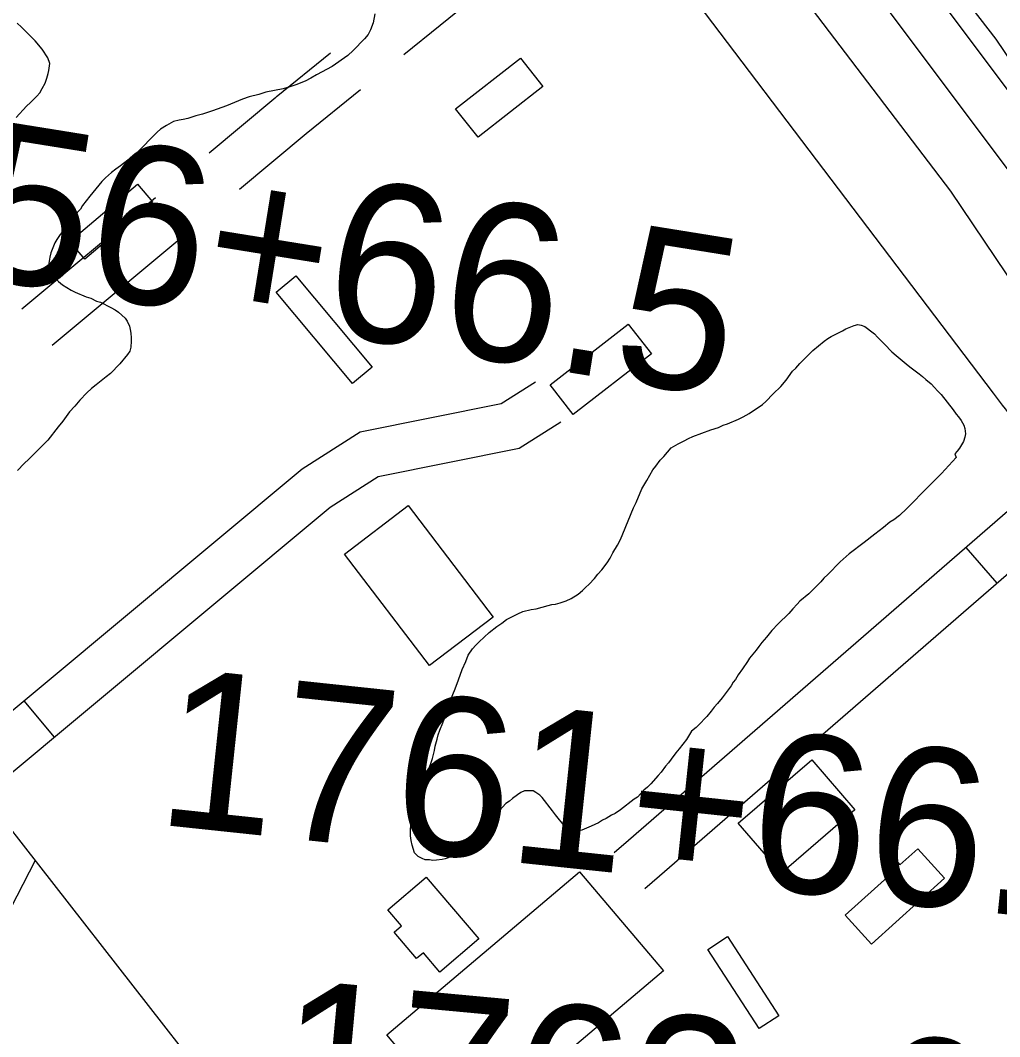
# Model space of a CAD drawing. Extents: x 3892998 to 3931244, y 278583 to 304547.
# Drawn here: x 3911126 to 3911745, y 287475 to 288119 of the extents above; entities that cross this region are included whole.
import ezdxf

# ---------------------------------------------------------------- set-up
doc = ezdxf.new("R2010")
doc.units = 0
for name, color, linetype in [('V-BLDG-OTLN', 7, 'Continuous'), ('V-LEVE-TOET', 7, 'Continuous'), ('V-RIVR-EDGE', 7, 'Continuous'), ('V-ROAD-CNTR', 7, 'Continuous'), ('V-SITE-VEGE', 7, 'Continuous'), ('V-SURV-IDEN', 7, 'Continuous'), ('V-SURV-LINE', 7, 'Continuous')]:
    doc.layers.add(name, color=color, linetype=linetype)

msp = doc.modelspace()

# ---------------------------------------------------------------- linework, layer by layer
at = {"layer": 'V-BLDG-OTLN'}
for points in [[(3911456.29, 288076.78), (3911415.35, 288044.65), (3911401.21, 288062.68), (3911442.14, 288094.81)], [(3911209.43, 288003.69), (3911166.49, 287967.54), (3911157.04, 287978.76), (3911199.98, 288014.91)], [(3911300.18, 287957), (3911348.38, 287899.21), (3911335.91, 287888.81), (3911287.71, 287946.6)], [(3911461.02, 287887.85), (3911510.38, 287926.41), (3911525.02, 287907.67), (3911475.58, 287869.21)], [(3911371.13, 287811.54), (3911424.95, 287740.9), (3911384.7, 287710.23), (3911330.88, 287780.86)], [(3911653.84, 287618.96), (3911607.29, 287578.79), (3911579.95, 287610.48), (3911626.5, 287650.64)], [(3911710.46, 287575.63), (3911664.31, 287533.86), (3911647.68, 287552.23), (3911676.46, 287578.28), (3911672.83, 287582.29), (3911678.99, 287587.86), (3911682.35, 287584.16), (3911693.56, 287594.3)], [(3911532.64, 287516.93), (3911410.65, 287413.71), (3911357.57, 287476.43), (3911479.58, 287579.65)], [(3911382.47, 287576.29), (3911415.81, 287537.36), (3911391.2, 287516.28), (3911380.77, 287528.46), (3911376.53, 287524.83), (3911362.32, 287541.42), (3911367.04, 287545.45), (3911358.34, 287555.61)], [(3911593.28, 287480.43), (3911560.74, 287530.6), (3911573.18, 287538.67), (3911605.72, 287488.5)]]:
    msp.add_lwpolyline(points, close=True, dxfattribs=at)
at = {"layer": 'V-LEVE-TOET'}
for points in [[(3910461.33, 289811.84), (3910628.36, 289591.3), (3910849.12, 289281.45), (3911091.81, 288969.64), (3911307.85, 288682.5), (3911517.23, 288398.5), (3911743.07, 288106.66), (3911912.06, 287856.35), (3912092.06, 287562.14), (3912212.05, 287361.96), (3912215.58, 287348.24), (3912217.56, 287327.47), (3912216.78, 287307.88), (3912213.65, 287294.56), (3912212.87, 287280.06), (3912210.53, 287267.13), (3912206.62, 287249.1), (3912208.19, 287229.11), (3912212.51, 287213.84), (3912244.72, 287037.12), (3912258.46, 286987.36), (3912297.39, 286872.29), (3912299.97, 286844.45)], [(3910378.46, 289800.36), (3910604.3, 289498.34), (3910825.83, 289187.7), (3910970.9, 289000.06), (3911108.14, 288812.82), (3911171.65, 288734.86), (3911181.06, 288722.33), (3911187.73, 288714.89), (3911192.82, 288707.84), (3911200.67, 288696.08), (3911205.76, 288690.6), (3911212.04, 288681.59), (3911221.84, 288665.53), (3911335.16, 288506.09), (3911542.57, 288236.2), (3911714.3, 288010.56), (3911862.91, 287789.62), (3911999.38, 287569.46), (3912128.39, 287357.13)]]:
    msp.add_lwpolyline(points, dxfattribs=at)
at = {"layer": 'V-RIVR-EDGE'}
msp.add_spline([(3909865.84, 290928.21), (3909862.62, 290923.11), (3909860.68, 290922.62), (3909860.67, 290920.68), (3909870.35, 290905.12), (3909881.93, 290877.89), (3909893.54, 290856.5), (3909906.13, 290843.84), (3909921.61, 290817.58), (3909937.09, 290794.71), (3909948.22, 290777.2), (3909977.73, 290734.39), (3910003.37, 290694.51), (3910040.65, 290645.85), (3910078.4, 290595.25), (3910114.21, 290544.17), (3910151.48, 290493.58), (3910181.95, 290444.45), (3910200.82, 290413.32), (3910226.93, 290368.58), (3910256.93, 290323.83), (3910278.7, 290289.3), (3910307.74, 290250.37), (3910325.16, 290226.53), (3910363.87, 290167.19), (3910391.44, 290124.87), (3910427.73, 290068.94), (3910449.5, 290036.83), (3910504.18, 289956.56), (3910522.07, 289926.9), (3910550.12, 289879.72), (3910562.21, 289857.35), (3910573.34, 289842.27), (3910610.65, 289806.73), (3910620.82, 289794.07), (3910623.21, 289779.99), (3910634.83, 289764.42), (3910664.83, 289724.03), (3910692.43, 289689.49), (3910710.83, 289668.07), (3910721.01, 289660.28), (3910770.89, 289605.28), (3910782.51, 289588.74), (3910807.66, 289548.37), (3910835.72, 289503.62), (3910862.83, 289470.04), (3910892.35, 289425.78), (3910920.41, 289383.46), (3910947.99, 289342.6), (3910968.78, 289304.67), (3911000.23, 289260.88), (3911019.59, 289231.7), (3911055.91, 289191.3), (3911085.45, 289159.66), (3911118.86, 289116.84), (3911139.19, 289091.05), (3911160.97, 289062.35), (3911184.19, 289025.87), (3911223.42, 288981.58), (3911281.53, 288916.36), (3911313, 288876.94), (3911328.5, 288859.42), (3911346.41, 288837.53), (3911371.58, 288801.04), (3911404.48, 288751.91), (3911426.73, 288715.43), (3911446.57, 288687.7), (3911479.01, 288646.83), (3911529.35, 288582.12), (3911550.65, 288552.92), (3911609.2, 288468.28), (3911644.54, 288421.09), (3911676.97, 288378.76), (3911701.17, 288348.1), (3911741.37, 288303.81), (3911770.9, 288264.88), (3911788.8, 288235.7), (3911834.27, 288164.69), (3911857.49, 288130.15), (3911884.6, 288092.69), (3911915.56, 288045.51), (3911921.85, 288035.78), (3911928.64, 288029.93), (3911972.62, 287945.81), (3911992.92, 287906.42), (3912000.64, 287886.98), (3912014.67, 287866.55), (3912026.77, 287848.06), (3912066.44, 287785.32), (3912084.8, 287750.79), (3912094.47, 287732.8), (3912094.94, 287726), (3912096.85, 287711.43), (3912096.35, 287704.63), (3912095.36, 287700.26), (3912088.55, 287695.91), (3912085.64, 287696.89), (3912073.03, 287702.26), (3912062.35, 287706.17), (3912054.1, 287706.19), (3912051.18, 287704.26), (3912049.22, 287697.95), (3912054.05, 287685.8), (3912068.56, 287663.91), (3912113.05, 287586.58), (3912136.73, 287540.87), (3912153.66, 287513.63), (3912163.84, 287503.9), (3912187.57, 287479.56), (3912207.42, 287453.28), (3912216.14, 287445.98), (3912226.8, 287436.24), (3912240.84, 287416.78), (3912253.42, 287397.81), (3912271.31, 287366.2), (3912283.87, 287341.4), (3912284.84, 287338.97), (3912290.18, 287337.98), (3912303.79, 287344.26), (3912317.4, 287350.54), (3912319.83, 287350.54), (3912322.75, 287350.53), (3912327.59, 287345.66), (3912328.54, 287338.37), (3912335.79, 287321.36), (3912348.36, 287299.96), (3912369.18, 287275.14), (3912380.33, 287265.4), (3912402.15, 287253.21), (3912416.69, 287243.46), (3912434.16, 287238.07), (3912456.94, 287220.05), (3912481.62, 287183.56), (3912501.93, 287148.06), (3912512.56, 287124.73), (3912531.4, 287085.83), (3912550.27, 287059.56), (3912569.64, 287034.26), (3912593.34, 286996.8), (3912613.67, 286968.1), (3912632.04, 286936.49), (3912645.1, 286912.66), (3912660.58, 286888.83), (3912675.09, 286867.42), (3912698.32, 286835.31), (3912720.05, 286784.75), (3912736.96, 286747.81), (3912742.28, 286740.02), (3912755.33, 286715.22), (3912761.6, 286696.75), (3912774.14, 286660.3), (3912779.9, 286635.52), (3912793.38, 286585.46), (3912797.22, 286569.43), (3912803.96, 286543.67), (3912804.41, 286532.02)], degree=3, dxfattribs=at)
at = {"layer": 'V-ROAD-CNTR'}
for p, q in [((3911743.82, 287762.31), (3911724.15, 287784.97)), ((3911127.9, 287688), (3911147.11, 287664.96))]:
    msp.add_line(p, q, dxfattribs=at)
for points in [[(3911741.6, 287882.64), (3911451.9, 288264.76)], [(3911368.49, 288097.13), (3911437.31, 288152.9)], [(3911287.66, 288070.23), (3911322.07, 288098.12)], [(3911245.19, 288034.83), (3911287.49, 288070.1)], [(3911306.54, 288046.93), (3911340.96, 288074.82)], [(3911264.41, 288011.79), (3911306.71, 288047.06)], [(3911126.76, 287936.05), (3911211.35, 288006.6)], [(3911145.97, 287913.01), (3911230.57, 287983.56)], [(3911084.04, 287651.45), (3911304.11, 287834.85), (3911340.75, 287858.12), (3911430.1, 287876.22), (3911451.8, 287889.84)], [(3911103.24, 287628.4), (3911321.83, 287810.57), (3911352.14, 287829.82), (3911441.42, 287847.91), (3911467.75, 287864.43)], [(3911777.54, 287831.32), (3911510.65, 287599.57), (3911501.44, 287591.67)], [(3911797.21, 287808.67), (3911530.25, 287576.86), (3911520.97, 287568.9)], [(3911046.79, 287700.04), (3911746.72, 286802.05), (3912121.53, 286321.68)], [(3911135.07, 287586.77), (3911096.04, 287511.27), (3911058.37, 287468.69), (3910701.51, 287177.6), (3910609.06, 287100.8), (3910546.38, 287027.12)]]:
    msp.add_lwpolyline(points, dxfattribs=at)
msp.add_spline([(3912184.83, 287091.36), (3912167.63, 287143.95), (3912145.12, 287203.47), (3912114.56, 287272.17), (3912080.37, 287336.84), (3912040, 287408.55), (3911983.44, 287503.42), (3911933.21, 287587.28), (3911870.94, 287691.6), (3911834.13, 287748.7), (3911801.98, 287797.84), (3911771.57, 287842.48), (3911741.6, 287882.64)], degree=3, dxfattribs=at)
at = {"layer": 'V-SITE-VEGE'}
for points in [[(3911350.1, 288122.73), (3911348.92, 288117), (3911347.34, 288112.65), (3911345.76, 288109.69), (3911343.59, 288106.92), (3911336.29, 288099.61), (3911332.93, 288096.45), (3911323.06, 288089.54), (3911313.19, 288084.2), (3911309.64, 288082.03), (3911306.08, 288080.25), (3911300.16, 288077.88), (3911296.21, 288076.49), (3911292.06, 288075.31), (3911281.01, 288073.13), (3911276.66, 288071.74), (3911270.54, 288070.16), (3911266.4, 288068.78), (3911256.13, 288064.63), (3911247.44, 288061.46), (3911240.93, 288059.29), (3911236.78, 288058.3), (3911231.65, 288056.52), (3911228.88, 288055.93), (3911226.31, 288055.53), (3911222.76, 288054.54), (3911218.22, 288052.17), (3911214.47, 288049.8), (3911212.3, 288047.82), (3911206.97, 288042.49), (3911204.8, 288040.12), (3911199.27, 288034.59), (3911196.7, 288032.41), (3911193.74, 288030.24), (3911189.2, 288026.49), (3911186.24, 288024.51), (3911183.48, 288022.33), (3911179.73, 288018.98), (3911177.36, 288016.61), (3911169.66, 288007.32), (3911165.12, 288001.4), (3911163.74, 287999.22), (3911161.77, 287997.05), (3911157.23, 287991.12), (3911154.66, 287988.36), (3911152.29, 287984.6), (3911150.91, 287983.03), (3911148.94, 287979.86), (3911147.56, 287977.89), (3911144.99, 287971.57), (3911144.4, 287968.8), (3911143.81, 287965.05), (3911144.01, 287962.29), (3911145, 287959.72), (3911147.37, 287955.97), (3911149.94, 287953.4), (3911152.51, 287951.23), (3911158.04, 287947.88), (3911160.41, 287946.69), (3911167.52, 287943.73), (3911170.28, 287942.75), (3911174.03, 287940.97), (3911176.6, 287940.18), (3911183.12, 287936.83), (3911185.69, 287935.45), (3911187.86, 287933.87), (3911192.21, 287930.12)], [(3911144.35, 288091.43), (3911143.16, 288094.99), (3911139.6, 288100.32), (3911135.26, 288105.65), (3911126.56, 288114.33), (3911123.8, 288116.9)], [(3911123.04, 288057.06), (3911129.75, 288064.37), (3911132.12, 288066.55), (3911136.26, 288070.7), (3911138.04, 288072.67), (3911139.62, 288075.44), (3911141.39, 288078.99), (3911142.58, 288082.15), (3911143.36, 288084.92), (3911143.76, 288086.89), (3911144.35, 288091.43)], [(3911192.21, 287930.12), (3911193.39, 287928.15), (3911194.78, 287924.99), (3911195.37, 287923.01), (3911195.77, 287920.64), (3911195.96, 287917.68), (3911195.96, 287915.51), (3911195.77, 287911.76), (3911194.98, 287909.19), (3911193.6, 287907.21), (3911188.67, 287901.29), (3911182.74, 287895.16), (3911180.18, 287892.99), (3911173.66, 287888.05), (3911170.9, 287885.68), (3911167.94, 287882.91), (3911163.4, 287878.17), (3911160.24, 287874.42), (3911156.89, 287870.86), (3911152.74, 287864.93), (3911149.78, 287861.38), (3911143.27, 287852.89), (3911131.23, 287840.83), (3911128.27, 287838.07), (3911123.93, 287833.72)], [(3911379.96, 287588.18), (3911377.39, 287589.36), (3911375.22, 287591.73), (3911373.63, 287596.67), (3911373.04, 287599.43), (3911372.64, 287602.4), (3911372.64, 287606.94), (3911373.04, 287610.29), (3911374.02, 287615.63), (3911375.99, 287622.74), (3911378.36, 287628.07), (3911380.73, 287632.41), (3911382.5, 287637.16), (3911383.88, 287643.87), (3911385.26, 287647.62), (3911386.64, 287651.38), (3911387.83, 287656.51), (3911388.22, 287659.28), (3911389.6, 287663.62), (3911390.19, 287666.39), (3911391.18, 287669.35), (3911393.15, 287674.09), (3911394.53, 287678.04), (3911397.69, 287687.72), (3911399.46, 287691.86), (3911400.84, 287695.42), (3911403.01, 287701.14), (3911405.38, 287707.86), (3911407.55, 287712.8), (3911409.13, 287716.75), (3911411.89, 287720.9), (3911414.06, 287723.07), (3911416.04, 287725.24), (3911422.35, 287731.17), (3911427.29, 287734.93), (3911430.45, 287737.1), (3911433.4, 287739.47), (3911440.51, 287743.03), (3911443.67, 287744.41), (3911449, 287745.79), (3911452.16, 287746.19), (3911459.67, 287748.17), (3911462.04, 287748.96), (3911464.41, 287749.16), (3911467.37, 287749.95), (3911471.12, 287751.33), (3911474.28, 287752.72), (3911478.62, 287755.48), (3911481.38, 287757.66), (3911483.36, 287759.63), (3911485.73, 287761.81), (3911489.08, 287765.36), (3911491.25, 287768.13), (3911493.62, 287770.89), (3911496.98, 287775.24), (3911498.95, 287778.2), (3911500.73, 287781.56), (3911503.69, 287786.5), (3911505.46, 287790.05), (3911507.04, 287793.61), (3911513.75, 287810), (3911515.52, 287813.56), (3911519.07, 287822.05), (3911522.23, 287827.38), (3911525.98, 287834.1), (3911527.95, 287836.47), (3911530.71, 287840.22), (3911532.89, 287842.59), (3911537.62, 287848.12), (3911541.97, 287850.69), (3911545.72, 287852.47), (3911548.48, 287854.05), (3911551.25, 287855.24), (3911562.7, 287859.39), (3911567.44, 287860.97), (3911570.4, 287862.36), (3911573.16, 287863.35), (3911580.27, 287866.31), (3911583.03, 287867.69), (3911586.98, 287869.87), (3911595.27, 287875.4), (3911597.45, 287877.38), (3911602.18, 287882.32), (3911606.92, 287886.86), (3911610.27, 287890.81), (3911614.42, 287896.54), (3911616.39, 287898.51), (3911618.96, 287901.48), (3911627.25, 287909.77), (3911634.35, 287915.5), (3911636.72, 287917.28), (3911638.7, 287918.47), (3911646, 287922.22), (3911647.98, 287923.41), (3911653.31, 287925.59), (3911655.68, 287926.18), (3911657.85, 287925.78), (3911660.02, 287924.8), (3911661.8, 287923.61), (3911663.77, 287922.23), (3911666.15, 287920.26)], [(3911666.15, 287920.26), (3911668.12, 287918.09), (3911674.05, 287912.17), (3911675.63, 287910.39), (3911677.21, 287908.81), (3911679.98, 287906.44), (3911686.29, 287901.31), (3911688.47, 287899.34), (3911691.04, 287897.36), (3911694.4, 287895), (3911696.57, 287893.22), (3911698.74, 287891.25), (3911702.1, 287888.48), (3911704.27, 287886.31), (3911706.05, 287884.14), (3911708.42, 287881.77), (3911715.93, 287872.1), (3911717.9, 287869.33), (3911719.29, 287867.75), (3911721.07, 287865.39), (3911722.65, 287862.42), (3911723.44, 287860.25), (3911723.83, 287856.9), (3911723.44, 287854.72), (3911722.46, 287852.16), (3911720.09, 287847.81), (3911718.51, 287846.03), (3911717.13, 287844.25), (3911717.92, 287841.89)], [(3911717.92, 287841.89), (3911708.64, 287831.81), (3911698.77, 287821.93), (3911694.63, 287817.98), (3911692.46, 287815.41), (3911686.73, 287809.68), (3911681.99, 287805.34), (3911678.44, 287802.57), (3911675.88, 287800.99), (3911671.93, 287797.63), (3911666.4, 287793.48), (3911659.69, 287788.15), (3911650.21, 287781.04), (3911644.49, 287775.9), (3911636.59, 287767.8), (3911634.22, 287765.62), (3911632.25, 287763.26), (3911624.75, 287755.75), (3911619.02, 287751.01), (3911617.25, 287749.03), (3911614.49, 287746.26), (3911611.92, 287743.3), (3911605.21, 287736.58), (3911601.26, 287732.43), (3911597.91, 287728.28), (3911594.94, 287724.93), (3911592.97, 287722.36), (3911591.39, 287719.99), (3911587.05, 287714.85), (3911585.87, 287712.88), (3911582.71, 287708.14), (3911579.95, 287704.38), (3911578.17, 287701.42), (3911576.79, 287699.64), (3911575.6, 287697.47), (3911569.88, 287689.77), (3911566.92, 287686.21), (3911564.75, 287683.84), (3911562.97, 287681.47), (3911560.21, 287678.11), (3911558.43, 287676.33), (3911556.46, 287674.16), (3911553.3, 287671), (3911550.34, 287668.63), (3911548.56, 287665.47), (3911547.18, 287663.49), (3911542.64, 287657.57), (3911540.47, 287655), (3911537.51, 287651.05), (3911535.93, 287648.68), (3911533.96, 287646.5), (3911531.19, 287642.75), (3911529.42, 287640.58), (3911524.68, 287635.44), (3911522.51, 287633.27), (3911520.34, 287631.29), (3911516.19, 287626.94), (3911514.22, 287625.76), (3911505.54, 287618.85), (3911502.18, 287616.67), (3911499.81, 287615.48), (3911496.46, 287613.51), (3911494.09, 287612.32), (3911491.52, 287610.74), (3911486.98, 287608.57), (3911481.06, 287606), (3911478.09, 287605.4), (3911475.72, 287605.2), (3911473.75, 287605.6), (3911471.77, 287607.38), (3911469.01, 287610.14), (3911466.83, 287612.51), (3911464.46, 287615.87), (3911462.49, 287618.23), (3911455.97, 287626.72), (3911454.39, 287628.3), (3911452.02, 287629.88), (3911450.24, 287630.86), (3911447.27, 287631.06), (3911444.71, 287630.86), (3911442.54, 287629.88), (3911440.37, 287628.49), (3911437.21, 287626.12), (3911435.23, 287624.34), (3911433.06, 287622.96), (3911428.92, 287618.61), (3911426.75, 287616.05), (3911425.36, 287613.87), (3911423.59, 287611.7), (3911420.83, 287608.74), (3911419.44, 287606.76), (3911408.19, 287595.5), (3911402.67, 287591.35), (3911396.54, 287588.58), (3911394.57, 287587.99), (3911392.6, 287587.6), (3911389.04, 287587), (3911386.67, 287586.8), (3911384.7, 287587.2), (3911381.93, 287587.39), (3911379.96, 287588.18)]]:
    msp.add_lwpolyline(points, dxfattribs=at)
at = {"layer": 'V-SURV-LINE'}
for points in [[(3911249.49, 288742.88), (3911807.16, 287998.89)], [(3911783.17, 287980.88), (3911225.5, 288724.87)]]:
    msp.add_lwpolyline(points, dxfattribs=at)

# ---------------------------------------------------------------- texts
at = {"layer": 'V-SURV-IDEN'}
for s, rotation, p in [('1756+66.5', 350.84064, (3910943.59, 287981.12)), ('1761+66.4', 353.95311, (3911210.63, 287609.88)), ('1763+67.7', 354.70562, (3911284.37, 287412.62))]:
    msp.add_text(s, height=100, rotation=rotation, dxfattribs=at).set_placement(p)

doc.saveas('drawing.dxf')
